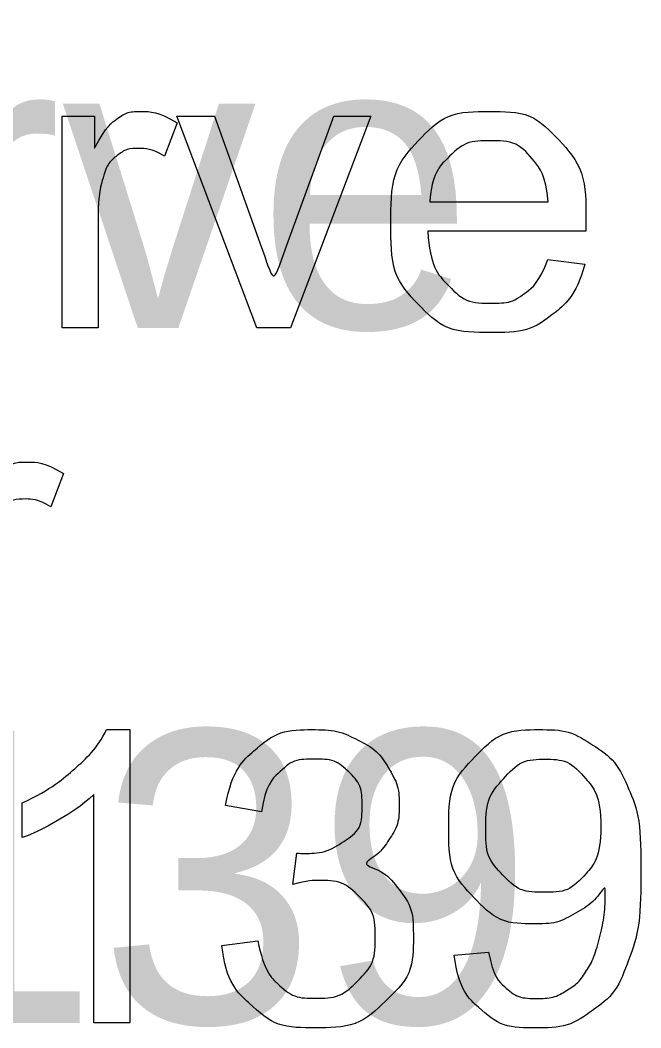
# Model space of a CAD drawing. Extents: x 700746 to 706058, y 6570320 to 6580460.
# Drawn here: x 704290.74 to 704302.84, y 6576558.76 to 6576578.42 of the extents above; entities that cross this region are included whole.
import ezdxf

# ---------------------------------------------------------------- set-up
doc = ezdxf.new("R2010")
doc.units = 0
doc.layers.add('kataster', color=7, linetype='Continuous')
doc.layers.add('Kataster tekst', color=7, linetype='Continuous')

msp = doc.modelspace()

# ---------------------------------------------------------------- linework, layer by layer
at = {"layer": 'kataster'}
for points in [[(704291.554, 6576572.417), (704291.554, 6576576.549), (704292.184, 6576576.549), (704292.184, 6576575.923)], [(704293.796, 6576576.417), (704293.551, 6576575.769)], [(704295.352, 6576572.417), (704293.788, 6576576.549), (704294.526, 6576576.549), (704295.411, 6576574.074)], [(704295.936, 6576574.028), (704296.852, 6576576.549), (704297.572, 6576576.549), (704296.009, 6576572.417), (704295.352, 6576572.417)], [(704298.723, 6576574.876), (704301.03, 6576574.876)], [(704292.254, 6576574.58), (704292.254, 6576572.417), (704291.554, 6576572.417)], [(704301.765, 6576574.303), (704298.684, 6576574.303)], [(704301.022, 6576573.751), (704301.745, 6576573.66)], [(704291.581, 6576569.577), (704291.335, 6576568.929)], [(704292.421, 6576564.579), (704292.872, 6576564.579), (704292.872, 6576558.857)], [(704292.872, 6576558.857), (704292.173, 6576558.857), (704292.173, 6576563.315)], [(704290.774, 6576562.472), (704290.774, 6576563.148)], [(704295.44, 6576562.976), (704294.74, 6576563.102)], [(704296.05, 6576561.559), (704296.128, 6576562.172)], [(704294.671, 6576560.369), (704295.37, 6576560.46)], [(704299.198, 6576560.178), (704299.871, 6576560.239)]]:
    msp.add_lwpolyline(points, dxfattribs=at)
for points in [[(704292.184, 6576575.923), (704292.425, 6576576.361), (704292.629, 6576576.5), (704292.833, 6576576.64), (704293.078, 6576576.64), (704293.431, 6576576.64), (704293.796, 6576576.417)], [(704301.745, 6576573.66), (704301.574, 6576573.026), (704301.111, 6576572.676), (704300.649, 6576572.326), (704299.93, 6576572.326), (704299.024, 6576572.326), (704298.493, 6576572.884), (704297.963, 6576573.441), (704297.963, 6576574.448), (704297.963, 6576575.49), (704298.499, 6576576.065), (704299.036, 6576576.64), (704299.891, 6576576.64), (704300.719, 6576576.64), (704301.244, 6576576.076), (704301.768, 6576575.512), (704301.768, 6576574.489), (704301.768, 6576574.427), (704301.765, 6576574.303)], [(704301.03, 6576574.876), (704300.983, 6576575.399), (704300.765, 6576575.661), (704300.431, 6576576.067), (704299.898, 6576576.067), (704299.415, 6576576.067), (704299.087, 6576575.743), (704298.758, 6576575.419), (704298.723, 6576574.876)], [(704293.551, 6576575.769), (704293.296, 6576575.919), (704293.04, 6576575.919), (704292.812, 6576575.919), (704292.63, 6576575.781), (704292.448, 6576575.643), (704292.37, 6576575.398), (704292.254, 6576575.024), (704292.254, 6576574.58)], [(704298.684, 6576574.303), (704298.723, 6576573.622), (704299.069, 6576573.261), (704299.415, 6576572.899), (704299.933, 6576572.899), (704300.318, 6576572.899), (704300.59, 6576573.103), (704300.863, 6576573.306), (704301.022, 6576573.751)], [(704295.411, 6576574.074), (704295.555, 6576573.674), (704295.675, 6576573.242), (704295.769, 6576573.569), (704295.936, 6576574.028)], [(704289.969, 6576569.083), (704290.21, 6576569.521), (704290.413, 6576569.66), (704290.617, 6576569.8), (704290.862, 6576569.8), (704291.215, 6576569.8), (704291.581, 6576569.577)], [(704291.335, 6576568.929), (704291.08, 6576569.079), (704290.825, 6576569.079), (704290.596, 6576569.079), (704290.414, 6576568.941), (704290.233, 6576568.803), (704290.155, 6576568.558), (704290.038, 6576568.184), (704290.038, 6576567.74)], [(704290.774, 6576563.148), (704291.36, 6576563.424), (704291.8, 6576563.817), (704292.239, 6576564.209), (704292.421, 6576564.579)], [(704294.74, 6576563.102), (704294.869, 6576563.805), (704295.324, 6576564.192), (704295.779, 6576564.579), (704296.456, 6576564.579), (704296.923, 6576564.579), (704297.315, 6576564.379), (704297.708, 6576564.179), (704297.916, 6576563.833), (704298.125, 6576563.488), (704298.125, 6576563.1), (704298.125, 6576562.731), (704297.926, 6576562.428), (704297.728, 6576562.126), (704297.339, 6576561.947), (704297.845, 6576561.83), (704298.124, 6576561.463), (704298.403, 6576561.096), (704298.403, 6576560.545), (704298.403, 6576559.799), (704297.858, 6576559.28), (704297.314, 6576558.761), (704296.482, 6576558.761), (704295.732, 6576558.761), (704295.236, 6576559.209), (704294.741, 6576559.657), (704294.671, 6576560.369)], [(704299.871, 6576560.239), (704299.957, 6576559.763), (704300.197, 6576559.549), (704300.438, 6576559.335), (704300.815, 6576559.335), (704301.137, 6576559.335), (704301.381, 6576559.483), (704301.625, 6576559.631), (704301.779, 6576559.878), (704301.933, 6576560.125), (704302.038, 6576560.545), (704302.143, 6576560.965), (704302.143, 6576561.401), (704302.143, 6576561.447), (704302.139, 6576561.541), (704301.929, 6576561.206), (704301.566, 6576560.998), (704301.203, 6576560.79), (704300.779, 6576560.79), (704300.072, 6576560.79), (704299.583, 6576561.303), (704299.093, 6576561.816), (704299.093, 6576562.655), (704299.093, 6576563.522), (704299.604, 6576564.05), (704300.115, 6576564.579), (704300.884, 6576564.579), (704301.44, 6576564.579), (704301.9, 6576564.279), (704302.361, 6576563.98), (704302.599, 6576563.427), (704302.838, 6576562.873), (704302.838, 6576561.824), (704302.838, 6576560.732), (704302.601, 6576560.085), (704302.364, 6576559.438), (704301.896, 6576559.1), (704301.428, 6576558.761), (704300.798, 6576558.761), (704300.13, 6576558.761), (704299.707, 6576559.133), (704299.283, 6576559.505), (704299.198, 6576560.178)], [(704296.128, 6576562.172), (704296.198, 6576562.164), (704296.241, 6576562.164), (704296.688, 6576562.164), (704297.046, 6576562.397), (704297.403, 6576562.63), (704297.403, 6576563.116), (704297.403, 6576563.5), (704297.143, 6576563.753), (704296.882, 6576564.005), (704296.47, 6576564.005), (704296.062, 6576564.005), (704295.79, 6576563.748), (704295.517, 6576563.49), (704295.44, 6576562.976)], [(704302.061, 6576562.69), (704302.061, 6576563.293), (704301.742, 6576563.647), (704301.423, 6576564.001), (704300.971, 6576564.001), (704300.503, 6576564.001), (704300.159, 6576563.62), (704299.815, 6576563.239), (704299.815, 6576562.632), (704299.815, 6576562.088), (704300.141, 6576561.747), (704300.468, 6576561.407), (704300.951, 6576561.407), (704301.436, 6576561.407), (704301.748, 6576561.747), (704302.061, 6576562.088), (704302.061, 6576562.69)], [(704292.173, 6576563.315), (704291.92, 6576563.074), (704291.51, 6576562.833), (704291.1, 6576562.592), (704290.774, 6576562.472)], [(704295.37, 6576560.46), (704295.491, 6576559.865), (704295.779, 6576559.602), (704296.068, 6576559.339), (704296.486, 6576559.339), (704296.982, 6576559.339), (704297.321, 6576559.681), (704297.66, 6576560.024), (704297.66, 6576560.529), (704297.66, 6576561.011), (704297.345, 6576561.324), (704297.03, 6576561.637), (704296.544, 6576561.637), (704296.346, 6576561.637), (704296.05, 6576561.559)]]:
    msp.add_open_spline(points, degree=3, dxfattribs=at)

# ---------------------------------------------------------------- texts
at = {"layer": 'Kataster tekst'}
for s, p in [('Põhja-Pannjärve ', (704243.235, 6576572.417)), ('22901:001:0139', (704245.643, 6576558.857))]:
    msp.add_text(s, height=5.7, dxfattribs=at).set_placement(p)

doc.saveas('drawing.dxf')
